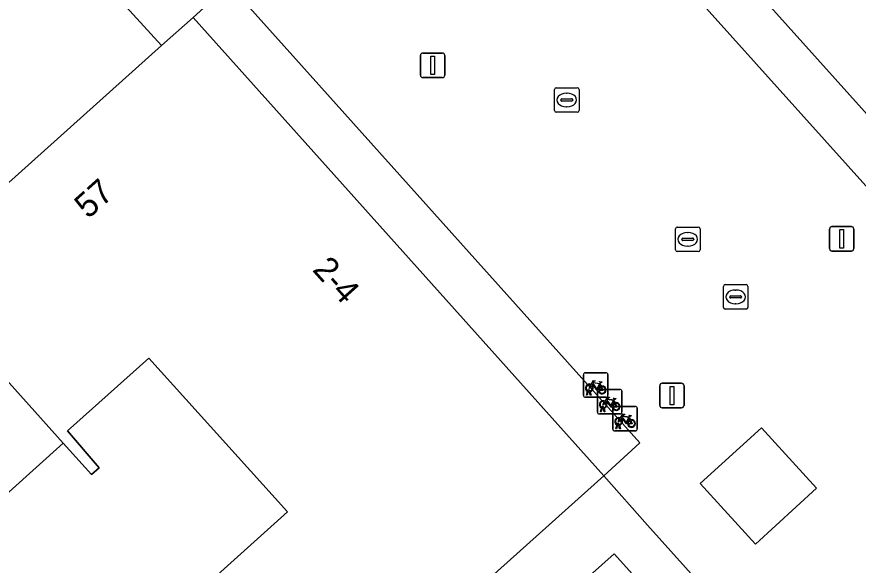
# Model space of a CAD drawing. Extents: x 162172 to 163187, y 382874 to 383685.
# Drawn here: x 162848.64 to 162882.93, y 383376.66 to 383399 of the extents above; entities that cross this region are included whole.
import ezdxf

# ---------------------------------------------------------------- set-up
doc = ezdxf.new("R2010")
doc.units = 0
for name, color, linetype in [('IMGEO_Erf', 7, 'Continuous'), ('IMGEO_Fietsenrek', 7, 'Continuous'), ('IMGEO_Groenvoorziening', 7, 'Continuous'), ('IMGEO_Kolk', 7, 'Continuous'), ('IMGEO_Lichtmast', 7, 'Continuous'), ('IMGEO_Pand', 7, 'Continuous'), ('IMGEO_Pand_nummerreeks', 7, 'Continuous'), ('IMGEO_Rioolput', 7, 'Continuous'), ('IMGEO_Voetpad_open', 7, 'Continuous')]:
    doc.layers.add(name, color=color, linetype=linetype)

msp = doc.modelspace()

# ---------------------------------------------------------------- linework, layer by layer
at = {"layer": 'IMGEO_Erf'}
for points in [[(162867.584, 383409.558), (162884.33, 383390.898), (162885.821, 383392.207), (162869.056, 383410.879)], [(162874.032, 383381.638), (162857.294, 383400.318), (162855.826, 383398.979), (162872.564, 383380.298)]]:
    msp.add_lwpolyline(points, close=True, dxfattribs=at)
msp.add_lwpolyline([(162848.374, 383366.443), (162848.978, 383365.77), (162851.218, 383367.766), (162850.62, 383368.433), (162849.773, 383369.376), (162852.006, 383371.38), (162852.865, 383370.422), (162853.451, 383369.769), (162855.518, 383371.574), (162854.919, 383372.241), (162854.066, 383373.19), (162856.298, 383375.195), (162856, 383375.526), (162859.67, 383378.825), (162854.027, 383385.095), (162850.702, 383382.126), (162852, 383380.616), (162851.684, 383380.344), (162850.529, 383381.624), (162846.256, 383377.789)], dxfattribs=at)
at = {"layer": 'IMGEO_Fietsenrek'}
for p, q in [((162871.732, 383383.57), (162871.732, 383384.411)), ((162871.732, 383384.411), (162871.732, 383383.57)), ((162871.807, 383384.495), (162872.648, 383384.495)), ((162872.648, 383384.495), (162871.807, 383384.495)), ((162872.732, 383384.42), (162872.732, 383383.579)), ((162872.732, 383383.579), (162872.732, 383384.42)), ((162872.376, 383383.819), (162873.217, 383383.819)), ((162873.217, 383383.819), (162872.376, 383383.819)), ((162872.419, 383384.044), (162872.455, 383383.949)), ((162872.657, 383383.495), (162871.816, 383383.495)), ((162871.816, 383383.495), (162872.657, 383383.495)), ((162871.859, 383383.579), (162871.898, 383383.739)), ((162871.893, 383383.579), (162871.859, 383383.579)), ((162871.928, 383383.727), (162871.893, 383383.579)), ((162871.97, 383383.751), (162871.969, 383383.755)), ((162872.011, 383383.579), (162871.977, 383383.721)), ((162872.001, 383383.762), (162872.002, 383383.755)), ((162872.009, 383383.725), (162872.044, 383383.579)), ((162872.044, 383383.579), (162872.011, 383383.579)), ((162872.301, 383382.894), (162872.301, 383383.735)), ((162872.301, 383383.735), (162872.301, 383382.894)), ((162873.301, 383383.744), (162873.301, 383382.903)), ((162873.301, 383382.903), (162873.301, 383383.744)), ((162872.988, 383383.368), (162873.024, 383383.273)), ((162873.002, 383383.128), (162873.843, 383383.128)), ((162873.843, 383383.128), (162873.002, 383383.128)), ((162873.226, 383382.819), (162872.385, 383382.819)), ((162872.385, 383382.819), (162873.226, 383382.819)), ((162872.428, 383382.903), (162872.467, 383383.063)), ((162872.462, 383382.903), (162872.428, 383382.903)), ((162872.497, 383383.051), (162872.462, 383382.903)), ((162872.539, 383383.075), (162872.538, 383383.079)), ((162872.58, 383382.903), (162872.546, 383383.045)), ((162872.57, 383383.086), (162872.571, 383383.079)), ((162872.578, 383383.049), (162872.613, 383382.903)), ((162872.613, 383382.903), (162872.58, 383382.903)), ((162872.927, 383382.203), (162872.927, 383383.044)), ((162872.927, 383383.044), (162872.927, 383382.203)), ((162873.927, 383383.053), (162873.927, 383382.212)), ((162873.927, 383382.212), (162873.927, 383383.053)), ((162873.614, 383382.677), (162873.65, 383382.582)), ((162873.852, 383382.128), (162873.011, 383382.128)), ((162873.011, 383382.128), (162873.852, 383382.128)), ((162873.054, 383382.212), (162873.093, 383382.372)), ((162873.088, 383382.212), (162873.054, 383382.212)), ((162873.123, 383382.36), (162873.088, 383382.212)), ((162873.165, 383382.384), (162873.164, 383382.388)), ((162873.206, 383382.212), (162873.172, 383382.354)), ((162873.196, 383382.395), (162873.197, 383382.388)), ((162873.204, 383382.358), (162873.239, 383382.212)), ((162873.239, 383382.212), (162873.206, 383382.212))]:
    msp.add_line(p, q, dxfattribs=at)
for points in [[(162872.045, 383384.021), (162872.14, 383384.185), (162872.226, 383384.171), (162872.228, 383384.162), (162872.172, 383384.151), (162872.145, 383384.106), (162872.401, 383384.065)], [(162872.066, 383383.969), (162872.014, 383383.879), (162871.974, 383383.854), (162871.975, 383383.901), (162872.03, 383383.995)], [(162872.341, 383383.777), (162872.291, 383383.777), (162872.1, 383384.028), (162872.081, 383383.996)], [(162872.388, 383384.04), (162872.131, 383384.081), (162872.114, 383384.052), (162872.281, 383383.832), (162872.388, 383384.04)], [(162872.436, 383383.942), (162872.406, 383384.019), (162872.297, 383383.801), (162872.34, 383383.801)], [(162872.37, 383383.801), (162872.49, 383383.8), (162872.446, 383383.914)], [(162872.466, 383383.921), (162872.521, 383383.776), (162872.371, 383383.776)], [(162872.401, 383384.065), (162872.426, 383384.114), (162872.42, 383384.118), (162872.397, 383384.122), (162872.385, 383384.129), (162872.384, 383384.132), (162872.386, 383384.137), (162872.481, 383384.122), (162872.483, 383384.112), (162872.473, 383384.099), (162872.461, 383384.093), (162872.447, 383384.099), (162872.419, 383384.044)], [(162872.614, 383383.345), (162872.709, 383383.509), (162872.795, 383383.495), (162872.797, 383383.486), (162872.741, 383383.475), (162872.714, 383383.43), (162872.97, 383383.389)], [(162872.635, 383383.293), (162872.583, 383383.203), (162872.543, 383383.178), (162872.544, 383383.225), (162872.599, 383383.319)], [(162872.91, 383383.101), (162872.86, 383383.101), (162872.669, 383383.352), (162872.65, 383383.32)], [(162872.957, 383383.364), (162872.7, 383383.405), (162872.683, 383383.376), (162872.85, 383383.156), (162872.957, 383383.364)], [(162873.005, 383383.266), (162872.975, 383383.343), (162872.866, 383383.125), (162872.909, 383383.125)], [(162872.939, 383383.125), (162873.059, 383383.124), (162873.015, 383383.238)], [(162873.035, 383383.245), (162873.09, 383383.1), (162872.94, 383383.1)], [(162872.97, 383383.389), (162872.995, 383383.438), (162872.989, 383383.442), (162872.966, 383383.446), (162872.954, 383383.453), (162872.953, 383383.456), (162872.955, 383383.461), (162873.05, 383383.446), (162873.052, 383383.436), (162873.042, 383383.423), (162873.03, 383383.417), (162873.016, 383383.423), (162872.988, 383383.368)], [(162873.24, 383382.654), (162873.335, 383382.818), (162873.421, 383382.804), (162873.423, 383382.795), (162873.367, 383382.784), (162873.34, 383382.739), (162873.596, 383382.698)], [(162873.261, 383382.602), (162873.209, 383382.512), (162873.169, 383382.487), (162873.17, 383382.534), (162873.225, 383382.628)], [(162873.536, 383382.41), (162873.486, 383382.41), (162873.295, 383382.661), (162873.276, 383382.629)], [(162873.583, 383382.673), (162873.326, 383382.714), (162873.309, 383382.685), (162873.476, 383382.465), (162873.583, 383382.673)], [(162873.631, 383382.575), (162873.601, 383382.652), (162873.492, 383382.434), (162873.535, 383382.434)], [(162873.565, 383382.434), (162873.685, 383382.433), (162873.641, 383382.547)], [(162873.661, 383382.554), (162873.716, 383382.409), (162873.566, 383382.409)], [(162873.596, 383382.698), (162873.621, 383382.747), (162873.615, 383382.751), (162873.592, 383382.755), (162873.58, 383382.762), (162873.579, 383382.765), (162873.581, 383382.77), (162873.676, 383382.755), (162873.678, 383382.745), (162873.668, 383382.732), (162873.656, 383382.726), (162873.642, 383382.732), (162873.614, 383382.677)]]:
    msp.add_lwpolyline(points, dxfattribs=at)
for centre, radius, start, end in [((162871.81, 383384.417), 0.0779, 92.4484, 184.2845), ((162871.81, 383384.417), 0.0779, 92.4484, 184.2845), ((162872.654, 383384.417), 0.0779, 2.4484, 94.2845), ((162872.654, 383384.417), 0.0779, 2.4484, 94.2845), ((162871.972, 383383.88), 0.159, 62.6766, 242.1369), ((162871.972, 383383.88), 0.129, 63.3192, 238.903), ((162871.972, 383383.88), 0.129, 283.6043, 43.4302), ((162871.972, 383383.88), 0.159, 283.5766, 46.6042), ((162872.379, 383383.741), 0.0779, 92.4484, 184.2845), ((162872.379, 383383.741), 0.0779, 92.4484, 184.2845), ((162872.499, 383383.796), 0.159, 113.3408, 178.3217), ((162872.499, 383383.796), 0.159, 187.0065, 105.7708), ((162872.499, 383383.796), 0.129, 113.923, 177.9556), ((162872.499, 383383.796), 0.129, 188.6715, 104.5883), ((162873.223, 383383.741), 0.0779, 2.4484, 94.2845), ((162873.223, 383383.741), 0.0779, 2.4484, 94.2845), ((162871.81, 383383.573), 0.0779, 182.4484, 274.2845), ((162871.81, 383383.573), 0.0779, 182.4484, 274.2845), ((162871.952, 383383.751), 0.0499, 12.8025, 158.6934), ((162871.972, 383383.88), 0.159, 253.9967, 271.7867), ((162871.952, 383383.751), 0.0174, 12.8025, 163.4502), ((162871.972, 383383.88), 0.129, 253.415, 269.0204), ((162872.654, 383383.573), 0.0779, 272.4484, 4.2845), ((162872.654, 383383.573), 0.0779, 272.4484, 4.2845), ((162872.541, 383383.204), 0.159, 62.6766, 242.1369), ((162872.541, 383383.204), 0.129, 63.3192, 238.903), ((162872.521, 383383.075), 0.0499, 12.8025, 158.6934), ((162872.541, 383383.204), 0.129, 283.6043, 43.4302), ((162872.541, 383383.204), 0.159, 283.5766, 46.6042), ((162873.068, 383383.12), 0.159, 113.3408, 178.3217), ((162873.068, 383383.12), 0.159, 187.0065, 105.7708), ((162873.005, 383383.05), 0.0779, 92.4484, 184.2845), ((162873.005, 383383.05), 0.0779, 92.4484, 184.2845), ((162873.068, 383383.12), 0.129, 113.923, 177.9556), ((162873.068, 383383.12), 0.129, 188.6715, 104.5883), ((162873.849, 383383.05), 0.0779, 2.4484, 94.2845), ((162873.849, 383383.05), 0.0779, 2.4484, 94.2845), ((162872.379, 383382.897), 0.0779, 182.4484, 274.2845), ((162872.379, 383382.897), 0.0779, 182.4484, 274.2845), ((162872.541, 383383.204), 0.159, 253.9967, 271.7867), ((162872.521, 383383.075), 0.0174, 12.8025, 163.4502), ((162872.541, 383383.204), 0.129, 253.415, 269.0204), ((162873.223, 383382.897), 0.0779, 272.4484, 4.2845), ((162873.223, 383382.897), 0.0779, 272.4484, 4.2845), ((162873.167, 383382.513), 0.159, 62.6766, 242.1369), ((162873.167, 383382.513), 0.129, 63.3192, 238.903), ((162873.167, 383382.513), 0.129, 283.6043, 43.4302), ((162873.167, 383382.513), 0.159, 283.5766, 46.6042), ((162873.694, 383382.429), 0.159, 113.3408, 178.3217), ((162873.694, 383382.429), 0.159, 187.0065, 105.7708), ((162873.694, 383382.429), 0.129, 113.923, 177.9556), ((162873.694, 383382.429), 0.129, 188.6715, 104.5883), ((162873.005, 383382.206), 0.0779, 182.4484, 274.2845), ((162873.005, 383382.206), 0.0779, 182.4484, 274.2845), ((162873.147, 383382.384), 0.0499, 12.8025, 158.6934), ((162873.167, 383382.513), 0.159, 253.9967, 271.7867), ((162873.147, 383382.384), 0.0174, 12.8025, 163.4502), ((162873.167, 383382.513), 0.129, 253.415, 269.0204), ((162873.849, 383382.206), 0.0779, 272.4484, 4.2845), ((162873.849, 383382.206), 0.0779, 272.4484, 4.2845)]:
    msp.add_arc(centre, radius, start, end, dxfattribs=at)
at = {"layer": 'IMGEO_Groenvoorziening'}
msp.add_lwpolyline([(162881.235, 383379.791), (162878.988, 383382.253), (162876.496, 383379.979), (162878.743, 383377.517)], close=True, dxfattribs=at)
at = {"layer": 'IMGEO_Kolk'}
for p, q in [((162870.554, 383395.185), (162870.554, 383396.037)), ((162870.629, 383396.111), (162871.481, 383396.111)), ((162871.042, 383395.891), (162871.067, 383395.891)), ((162871.555, 383396.037), (162871.555, 383395.185)), ((162870.813, 383395.605), (162870.813, 383395.617)), ((162871.251, 383395.568), (162870.853, 383395.568)), ((162870.856, 383395.654), (162871.254, 383395.654)), ((162871.297, 383395.617), (162871.297, 383395.605)), ((162871.065, 383395.331), (162871.04, 383395.331)), ((162871.481, 383395.111), (162870.629, 383395.111)), ((162877.437, 383387.162), (162877.437, 383388.014)), ((162877.512, 383388.088), (162878.364, 383388.088)), ((162878.438, 383388.014), (162878.438, 383387.162)), ((162877.696, 383387.582), (162877.696, 383387.594)), ((162877.739, 383387.631), (162878.137, 383387.631)), ((162877.925, 383387.868), (162877.95, 383387.868)), ((162878.18, 383387.594), (162878.18, 383387.582)), ((162878.134, 383387.545), (162877.736, 383387.545)), ((162877.948, 383387.308), (162877.923, 383387.308)), ((162878.364, 383387.088), (162877.512, 383387.088))]:
    msp.add_line(p, q, dxfattribs=at)
for points in [[(162870.554, 383395.185), (162870.554, 383396.037)], [(162870.629, 383396.111), (162871.481, 383396.111)], [(162871.555, 383396.037), (162871.555, 383395.185)], [(162871.481, 383395.111), (162870.629, 383395.111)], [(162877.437, 383387.162), (162877.437, 383388.014)], [(162877.512, 383388.088), (162878.364, 383388.088)], [(162878.438, 383388.014), (162878.438, 383387.162)], [(162878.364, 383387.088), (162877.512, 383387.088)]]:
    msp.add_lwpolyline(points, dxfattribs=at)
for centre, radius, start, end in [((162870.631, 383396.035), 0.0765, 91.552, 178.448), ((162870.631, 383396.035), 0.0765, 91.552, 178.448), ((162871.479, 383396.035), 0.0765, 1.552, 88.448), ((162871.479, 383396.035), 0.0765, 1.552, 88.448), ((162870.853, 383395.614), 0.0403, 85.8775, 175.7526), ((162870.85, 383395.604), 0.0366, 178.938, 274.7102), ((162871.254, 383395.611), 0.043, 264.8664, 352.4533), ((162871.258, 383395.616), 0.0386, 1.7309, 96.639), ((162870.631, 383395.187), 0.0765, 181.552, 268.448), ((162870.631, 383395.187), 0.0765, 181.552, 268.448), ((162871.479, 383395.187), 0.0765, 271.552, 358.448), ((162871.479, 383395.187), 0.0765, 271.552, 358.448), ((162877.514, 383388.012), 0.0765, 91.552, 178.448), ((162877.514, 383388.012), 0.0765, 91.552, 178.448), ((162878.362, 383388.012), 0.0765, 1.552, 88.448), ((162878.362, 383388.012), 0.0765, 1.552, 88.448), ((162877.736, 383387.591), 0.0403, 85.8775, 175.7526), ((162878.141, 383387.593), 0.0386, 1.7309, 96.639), ((162877.733, 383387.581), 0.0366, 178.938, 274.7102), ((162878.137, 383387.588), 0.043, 264.8664, 352.4533), ((162877.514, 383387.164), 0.0765, 181.552, 268.448), ((162877.514, 383387.164), 0.0765, 181.552, 268.448), ((162878.362, 383387.164), 0.0765, 271.552, 358.448), ((162878.362, 383387.164), 0.0765, 271.552, 358.448)]:
    msp.add_arc(centre, radius, start, end, dxfattribs=at)
for centre, major_axis, ratio, start_param, end_param in [((162871.041, 383395.611), (-0.387, 0.002), 0.722429, 4.712389, 7.853982), ((162871.066, 383395.611), (-0.39, 0.002), 0.717154, 1.570796, 4.712389), ((162877.924, 383387.588), (-0.387, 0.002), 0.722429, 4.712389, 7.853982), ((162877.949, 383387.588), (-0.39, 0.002), 0.717154, 1.570796, 4.712389)]:
    msp.add_ellipse(centre, major_axis=major_axis, ratio=ratio, start_param=start_param, end_param=end_param, dxfattribs=at)
at = {"layer": 'IMGEO_Lichtmast'}
for p, q in [((162865.091, 383396.624), (162865.091, 383397.424)), ((162865.091, 383397.424), (162865.091, 383396.624)), ((162865.191, 383397.524), (162865.981, 383397.524)), ((162865.981, 383397.524), (162865.191, 383397.524)), ((162866.081, 383397.424), (162866.081, 383396.624)), ((162866.081, 383396.624), (162866.081, 383397.424)), ((162865.981, 383396.524), (162865.191, 383396.524)), ((162865.191, 383396.524), (162865.981, 383396.524)), ((162881.765, 383389.553), (162881.765, 383390.353)), ((162881.765, 383390.353), (162881.765, 383389.553)), ((162881.865, 383390.453), (162882.655, 383390.453)), ((162882.655, 383390.453), (162881.865, 383390.453)), ((162882.755, 383390.353), (162882.755, 383389.553)), ((162882.755, 383389.553), (162882.755, 383390.353)), ((162882.655, 383389.453), (162881.865, 383389.453)), ((162881.865, 383389.453), (162882.655, 383389.453)), ((162874.844, 383383.168), (162874.844, 383383.968)), ((162874.844, 383383.968), (162874.844, 383383.168)), ((162874.944, 383384.068), (162875.734, 383384.068)), ((162875.734, 383384.068), (162874.944, 383384.068)), ((162875.834, 383383.968), (162875.834, 383383.168)), ((162875.834, 383383.168), (162875.834, 383383.968)), ((162875.734, 383383.068), (162874.944, 383383.068)), ((162874.944, 383383.068), (162875.734, 383383.068))]:
    msp.add_line(p, q, dxfattribs=at)
for points in [[(162865.511, 383397.399), (162865.661, 383397.399), (162865.661, 383396.649), (162865.511, 383396.649), (162865.511, 383397.399)], [(162882.185, 383390.328), (162882.335, 383390.328), (162882.335, 383389.578), (162882.185, 383389.578), (162882.185, 383390.328)], [(162875.264, 383383.943), (162875.414, 383383.943), (162875.414, 383383.193), (162875.264, 383383.193), (162875.264, 383383.943)]]:
    msp.add_lwpolyline(points, dxfattribs=at)
for centre, start, end in [((162865.191, 383397.424), 90, 180), ((162865.191, 383397.424), 90, 180), ((162865.981, 383397.424), 0, 90), ((162865.981, 383397.424), 360, 90), ((162865.191, 383396.624), 180, 270), ((162865.191, 383396.624), 180, 270), ((162865.981, 383396.624), 270, 0), ((162865.981, 383396.624), 270, 0), ((162881.865, 383390.353), 90, 180), ((162881.865, 383390.353), 90, 180), ((162882.655, 383390.353), 0, 90), ((162882.655, 383390.353), 360, 90), ((162881.865, 383389.553), 180, 270), ((162881.865, 383389.553), 180, 270), ((162882.655, 383389.553), 270, 0), ((162882.655, 383389.553), 270, 0), ((162874.944, 383383.968), 90, 180), ((162874.944, 383383.968), 90, 180), ((162875.734, 383383.968), 0, 90), ((162875.734, 383383.968), 360, 90), ((162874.944, 383383.168), 180, 270), ((162874.944, 383383.168), 180, 270), ((162875.734, 383383.168), 270, 0), ((162875.734, 383383.168), 270, 0)]:
    msp.add_arc(centre, 0.1, start, end, dxfattribs=at)
at = {"layer": 'IMGEO_Pand'}
for points in [[(162889.676, 383411.183), (162886.895, 383414.282), (162880.635, 383421.262), (162870.419, 383412.101), (162869.056, 383410.879), (162885.821, 383392.207), (162901.2, 383405.989), (162896.86, 383410.818), (162896.446, 383411.279), (162894.341, 383409.387), (162892.651, 383407.869), (162888.914, 383404.524), (162885.977, 383407.8)], [(162844.265, 383388.61), (162850.529, 383381.624), (162851.684, 383380.344), (162852, 383380.616), (162850.702, 383382.126), (162854.027, 383385.095), (162859.67, 383378.825), (162856, 383375.526), (162856.298, 383375.195), (162857.75, 383373.579), (162858.396, 383372.86), (162861.018, 383369.943), (162872.564, 383380.298), (162855.826, 383398.979), (162854.541, 383397.827), (162848.179, 383392.12)], [(162844.265, 383388.61), (162839.99, 383384.776), (162846.256, 383377.789), (162850.529, 383381.624)], [(162877.044, 383372.605), (162872.99, 383377.12), (162866.445, 383371.271), (162870.511, 383366.739)]]:
    msp.add_lwpolyline(points, close=True, dxfattribs=at)
at = {"layer": 'IMGEO_Rioolput'}
for p, q in [((162875.486, 383389.506), (162875.486, 383390.358)), ((162875.561, 383390.432), (162876.413, 383390.432)), ((162876.487, 383390.358), (162876.487, 383389.506)), ((162875.974, 383390.212), (162875.999, 383390.212)), ((162875.745, 383389.926), (162875.745, 383389.938)), ((162876.183, 383389.889), (162875.785, 383389.889)), ((162875.788, 383389.975), (162876.186, 383389.975)), ((162875.997, 383389.652), (162875.972, 383389.652)), ((162876.229, 383389.938), (162876.229, 383389.926)), ((162876.413, 383389.432), (162875.561, 383389.432))]:
    msp.add_line(p, q, dxfattribs=at)
for points in [[(162875.486, 383389.506), (162875.486, 383390.358)], [(162875.561, 383390.432), (162876.413, 383390.432)], [(162876.487, 383390.358), (162876.487, 383389.506)], [(162876.413, 383389.432), (162875.561, 383389.432)]]:
    msp.add_lwpolyline(points, dxfattribs=at)
for centre, radius, start, end in [((162875.563, 383390.356), 0.0765, 91.552, 178.448), ((162875.563, 383390.356), 0.0765, 91.552, 178.448), ((162876.411, 383390.356), 0.0765, 1.552, 88.448), ((162876.411, 383390.356), 0.0765, 1.552, 88.448), ((162875.785, 383389.935), 0.0403, 85.8775, 175.7526), ((162875.782, 383389.925), 0.0366, 178.938, 274.7102), ((162876.186, 383389.932), 0.043, 264.8664, 352.4533), ((162876.19, 383389.937), 0.0386, 1.7309, 96.639), ((162875.563, 383389.508), 0.0765, 181.552, 268.448), ((162875.563, 383389.508), 0.0765, 181.552, 268.448), ((162876.411, 383389.508), 0.0765, 271.552, 358.448), ((162876.411, 383389.508), 0.0765, 271.552, 358.448)]:
    msp.add_arc(centre, radius, start, end, dxfattribs=at)
for centre, major_axis, ratio, start_param, end_param in [((162875.973, 383389.932), (-0.387, 0.002), 0.722429, 4.712389, 7.853982), ((162875.998, 383389.932), (-0.39, 0.002), 0.717154, 1.570796, 4.712389)]:
    msp.add_ellipse(centre, major_axis=major_axis, ratio=ratio, start_param=start_param, end_param=end_param, dxfattribs=at)
at = {"layer": 'IMGEO_Voetpad_open'}
for points in [[(162887.637, 383390.257), (162885.821, 383392.207), (162884.33, 383390.898), (162867.584, 383409.558), (162869.056, 383410.879), (162870.419, 383412.101), (162866.247, 383416.741), (162850.35, 383402.422), (162854.541, 383397.827), (162855.826, 383398.979), (162857.294, 383400.318), (162874.032, 383381.638), (162872.564, 383380.298), (162874.342, 383378.286), (162906.371, 383342.613)], [(162854.541, 383397.827), (162850.35, 383402.422), (162848.818, 383401.181), (162846.501, 383399.02)], [(162848.179, 383392.12), (162854.541, 383397.827)], [(162906.371, 383342.613), (162874.342, 383378.286), (162872.564, 383380.298), (162861.018, 383369.943)], [(162866.445, 383371.271), (162872.99, 383377.12), (162877.044, 383372.605)]]:
    msp.add_lwpolyline(points, dxfattribs=at)
msp.add_lwpolyline([(162881.235, 383379.791), (162878.743, 383377.517), (162876.496, 383379.979), (162878.988, 383382.253)], close=True, dxfattribs=at)

# ---------------------------------------------------------------- texts
at = {"layer": 'IMGEO_Pand_nummerreeks'}
for s, rotation, p in [('57', 41.8897, (162851.55, 383390.738)), ('2-4', 311.8612, (162860.656, 383388.673))]:
    msp.add_text(s, height=1, rotation=rotation, dxfattribs=at).set_placement(p)

doc.saveas('drawing.dxf')
